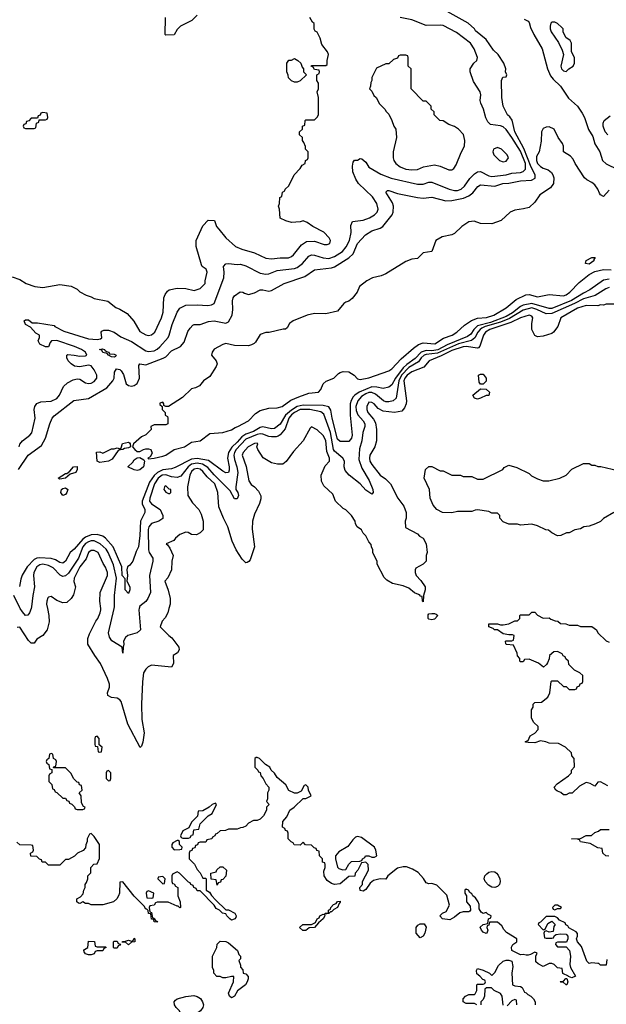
# Model space of a CAD drawing. Header units: inches. Extents: x 2348352 to 2479776, y 460422 to 613655.
# Tile 445 of 590: x 2422229 to 2426330, y 577233 to 584114. Entities that reach past the tile are written whole.
import ezdxf

# ---------------------------------------------------------------- set-up
doc = ezdxf.new("R2010")
doc.units = ezdxf.units.IN
doc.header["$MEASUREMENT"] = 0
doc.layers.add('C4527', color=7, linetype='Continuous')
doc.layers.add('C4528', color=7, linetype='Continuous')

msp = doc.modelspace()

# ---------------------------------------------------------------- linework, layer by layer
at = {"layer": 'C4527', "color": 4}
for points, elevation in [([(2422423.6, 580000), (2422434, 579950), (2422434.4, 579905.6), (2422421, 579850), (2422391.3, 579810), (2422350, 579784), (2422330, 579758), (2422310, 579758), (2422290, 579775.3), (2422230, 579868), (2422212.7, 579867.3)], 72), ([(2422309.4, 580000), (2422298.8, 579970), (2422286.8, 579953.2), (2422270, 579949.3), (2422250, 579975.1), (2422232.5, 580000)], 68), ([(2423272.8, 580000), (2423264.7, 579970), (2423245.4, 579934.6), (2423224.7, 579910), (2423212, 579870), (2423271.3, 579810), (2423293.4, 579793.4), (2423341, 579730), (2423344.7, 579710), (2423332, 579690), (2423302, 579670), (2423305.4, 579614.6), (2423290.9, 579589.1), (2423150, 579604), (2423127.5, 579592.5), (2423110, 579575.3), (2423096, 579550), (2423087.1, 579487.1), (2423081, 579330), (2423084.1, 579224.1), (2423099.3, 579130), (2423090, 579066), (2423082, 579038), (2423072, 579028), (2422986, 579190), (2422938.4, 579350), (2422930, 579360.9), (2422910, 579371.8), (2422870, 579378), (2422845.2, 579390), (2422843.7, 579410), (2422856, 579450), (2422856, 579470), (2422842.7, 579510), (2422794.8, 579614.8), (2422754, 579670), (2422705.2, 579750), (2422705.2, 579790), (2422717.5, 579822.5), (2422761.2, 579910), (2422776, 579930), (2422792.7, 579970), (2422797.2, 579990), (2422795.9, 580000)], 72), ([(2423065.2, 580000), (2423062, 579990), (2423074, 579850), (2423050.5, 579829.5), (2422984.7, 579810), (2422970, 579795.3), (2422956, 579770), (2422958, 579750), (2422952, 579730), (2422950, 579688), (2422946, 579730), (2422873.6, 579773.6), (2422858, 579798), (2422849.3, 579829.3), (2422889.6, 580000)], 68), ([(2426340.4, 578760.4), (2426290, 578788), (2426270, 578786), (2426250, 578758), (2426216.4, 578776.4), (2426190, 578782), (2426142, 578758), (2426091.6, 578708.4), (2426070, 578708), (2426050, 578698), (2426030, 578698), (2426013.6, 578713.6), (2425990, 578722), (2425978, 578730), (2425966, 578750), (2425986.3, 578773.7), (2426066, 578830), (2426086, 578850), (2426086, 578870), (2426107.3, 578892.7), (2426106, 578950), (2426088.4, 578968.4), (2426086, 578990), (2426046, 579030), (2425996.4, 579056.4), (2425930, 579058), (2425907.3, 579067.3), (2425870, 579074), (2425830, 579061.2), (2425783.1, 579063.1), (2425766, 579066), (2425766, 579070), (2425783.1, 579076.9), (2425799, 579110), (2425831.7, 579128.3), (2425853.6, 579153.6), (2425853.6, 579173.6), (2425823.1, 579203.1), (2425807.3, 579232.7), (2425808, 579290), (2425818, 579310), (2425818, 579330), (2425830, 579342), (2425876.4, 579343.6), (2425920.4, 579379.6), (2425935.3, 579410), (2425946, 579490), (2425950, 579494), (2425990, 579494), (2426030, 579454), (2426050, 579454), (2426070, 579434), (2426110, 579434), (2426122, 579438), (2426127.3, 579452.7), (2426142, 579458), (2426147.3, 579472.7), (2426162, 579478), (2426166, 579490), (2426166, 579530), (2426146, 579550), (2426107.3, 579567.3), (2426067.3, 579607.3), (2426066, 579630), (2426047.3, 579647.3), (2426042, 579662), (2426028, 579668), (2426022, 579682), (2425990, 579698), (2425963.6, 579696.4), (2425934, 579670), (2425931.6, 579648.4), (2425919.6, 579620.4), (2425912.7, 579607.3), (2425892, 579588), (2425856.4, 579616.4), (2425790, 579646), (2425758, 579642), (2425750, 579626), (2425730, 579626), (2425726, 579630), (2425726, 579650), (2425708.4, 579668.4), (2425707.3, 579687.3), (2425682, 579742), (2425632, 579748), (2425627.3, 579752.7), (2425626, 579770), (2425630, 579774), (2425670, 579774), (2425682, 579778), (2425686, 579810), (2425675.3, 579815.3), (2425650, 579814), (2425610, 579822), (2425568.9, 579848.9), (2425549.4, 579849.4), (2425539, 579859), (2425508, 579870), (2425510, 579890.8), (2425570.8, 579890.8), (2425590, 579884.7), (2425610, 579884.7), (2425650, 579892), (2425690, 579914), (2425710, 579914), (2425726, 579930), (2425726, 579950), (2425730, 579954), (2425790, 579954), (2425810, 579974), (2425830, 579974), (2425850, 579952), (2425890, 579932), (2425930, 579934), (2425943.6, 579923.6), (2425972.7, 579912.7), (2425991.6, 579911.6), (2426010, 579894), (2426047.3, 579892.7), (2426070, 579882), (2426130, 579882), (2426150, 579874), (2426230, 579874), (2426262, 579850), (2426272, 579830), (2426330, 579772), (2426350, 579764.7)], 72), ([(2426334, 577546), (2426330, 577506), (2426290, 577506), (2426278, 577518), (2426270, 577519), (2426230, 577522), (2426210, 577518), (2426194.6, 577534.6), (2426156.6, 577636.6), (2426128, 577670), (2426122, 577690), (2426128.7, 577710), (2426128.4, 577728.4), (2426120.4, 577740.4), (2426067.3, 577767.3), (2426062, 577782), (2426048, 577788), (2426042, 577802), (2426002, 577822), (2425990, 577838), (2425970, 577846), (2425910, 577846), (2425870, 577806), (2425858, 577802), (2425854, 577790), (2425890, 577754), (2425902, 577758), (2425922, 577798), (2425950, 577814), (2425972, 577790), (2425963.6, 577776.4), (2425958, 577742), (2425930, 577738), (2425910, 577746), (2425898, 577742), (2425894, 577730), (2425898, 577698), (2425910, 577694), (2425950, 577694), (2425962, 577698), (2425967.3, 577712.7), (2425980.4, 577719.6), (2426010, 577724.7), (2426050, 577722), (2426062, 577710), (2426062, 577690), (2426052.7, 577667.3), (2425990, 577666), (2425978, 577662), (2425974, 577650), (2425990, 577634), (2426050, 577634), (2426072, 577610), (2426081, 577570), (2426076, 577510), (2426081, 577490), (2426114, 577430), (2426090, 577418), (2426066, 577426), (2426066, 577430), (2426027.3, 577447.3), (2426022, 577482), (2425988.4, 577488.4), (2425966, 577510), (2425950, 577518), (2425930, 577518), (2425890, 577498), (2425854.6, 577514.6), (2425838, 577530), (2425838, 577570), (2425846, 577590), (2425830, 577598), (2425799.6, 577580.4), (2425783.6, 577576.4), (2425770, 577575.3), (2425750, 577582), (2425730, 577578), (2425668.9, 577608.9), (2425668.4, 577631.6), (2425678, 577650), (2425706, 577670), (2425706, 577690), (2425633.6, 577733.6), (2425614.6, 577754.6), (2425600.4, 577780.4), (2425570, 577808), (2425514, 577806), (2425510, 577786), (2425498, 577782), (2425494, 577770), (2425502, 577750), (2425494, 577730), (2425490, 577728), (2425470, 577738), (2425458, 577750), (2425448.4, 577771.6), (2425468.4, 577791.6), (2425502, 577798), (2425506, 577830), (2425522, 577838), (2425526, 577850), (2425502, 577862), (2425490, 577875.3), (2425470, 577868), (2425456.4, 577876.4), (2425440.4, 577900.4), (2425442, 577930), (2425435.3, 577950), (2425416.5, 577976.5), (2425398, 577990), (2425390, 578006), (2425375.3, 578015.3), (2425366, 578030), (2425350, 578038), (2425342, 578030), (2425342, 578010), (2425354, 577990), (2425354, 577950), (2425379.6, 577919.6), (2425382, 577890), (2425376.9, 577883.1), (2425370, 577878), (2425330, 577879), (2425307.1, 577872.9), (2425270, 577842), (2425236.9, 577823.1), (2425186, 577830), (2425166, 577850), (2425186, 577870), (2425210, 577882), (2425234.6, 577925.4), (2425215.5, 577995.5), (2425146.6, 578066.6), (2425110, 578077.2), (2425090, 578074), (2425070, 578082), (2425052.5, 578112.5), (2425014, 578154), (2424976.5, 578176.5), (2424933.6, 578193.6), (2424910, 578194), (2424870, 578185.2), (2424802, 578130), (2424790, 578108), (2424749.1, 578109.1), (2424703, 578097), (2424679.8, 578080.2), (2424650, 578035.3), (2424630, 578024), (2424608.7, 578028.7), (2424608, 578050), (2424626, 578070), (2424626, 578090), (2424668, 578170), (2424666, 578210), (2424650, 578226), (2424618, 578222), (2424594, 578170), (2424574, 578150), (2424572.7, 578127.3), (2424530, 578126), (2424470, 578074), (2424430, 578069.2), (2424410, 578077.2), (2424378.6, 578098.6), (2424359, 578130), (2424356.4, 578163.6), (2424366, 578190), (2424366, 578210), (2424362, 578222), (2424347.3, 578227.3), (2424346, 578250), (2424326, 578270), (2424322, 578302), (2424307.3, 578307.3), (2424302, 578322), (2424287.3, 578327.3), (2424270, 578346), (2424228.4, 578348.4), (2424210, 578366), (2424190, 578346), (2424147.3, 578347.3), (2424142, 578362), (2424127.3, 578367.3), (2424106, 578390), (2424106, 578430), (2424102, 578442), (2424087.3, 578447.3), (2424082, 578462), (2424066, 578470), (2424068, 578510), (2424096.4, 578543.6), (2424118, 578590), (2424148, 578610), (2424210, 578672), (2424230, 578672), (2424266, 578690), (2424248.4, 578728.4), (2424246, 578750), (2424230, 578766), (2424218, 578762), (2424196.9, 578723.1), (2424170, 578708), (2424150, 578708), (2424110, 578728), (2424090, 578766), (2424030, 578818), (2424010, 578848), (2423988, 578870), (2423978, 578890), (2423948.7, 578908.7), (2423906, 578950), (2423890, 578958), (2423882, 578958), (2423874, 578950), (2423874, 578890), (2423894, 578870), (2423898, 578858), (2423910, 578854), (2423914, 578830), (2423931.6, 578811.6), (2423950, 578774), (2423972, 578750), (2423972, 578730), (2423962, 578710), (2423962, 578670), (2423954, 578650), (2423974, 578630), (2423954, 578610), (2423954, 578590), (2423934, 578550), (2423910, 578526), (2423890, 578518), (2423863.6, 578516.4), (2423830, 578498), (2423810, 578478), (2423790, 578468), (2423772.7, 578467.3), (2423750, 578458), (2423690, 578458), (2423667.3, 578447.3), (2423630, 578446), (2423610, 578426), (2423598, 578422), (2423594, 578410), (2423578, 578402), (2423571.6, 578388.4), (2423538, 578382), (2423530, 578366), (2423490, 578366), (2423478, 578362), (2423472.7, 578347.3), (2423458, 578342), (2423452.7, 578327.3), (2423438, 578322), (2423432.7, 578307.3), (2423418, 578302), (2423414, 578290), (2423414, 578250), (2423451.3, 578211.3), (2423470, 578174), (2423491.6, 578151.6), (2423510, 578114), (2423530, 578114), (2423534, 578110), (2423534, 578030), (2423556.9, 578016.9), (2423570, 577994), (2423599.6, 577959.6), (2423670, 577894), (2423690, 577894), (2423734, 577870), (2423742, 577850), (2423739.6, 577840.4), (2423734, 577830), (2423716.9, 577823.1), (2423710, 577822), (2423698, 577830), (2423678, 577850), (2423670, 577866), (2423646, 577870), (2423626, 577890), (2423603.1, 577903.1), (2423590, 577926), (2423490, 578026), (2423470, 578026), (2423462, 578042), (2423446, 578050), (2423442, 578062), (2423426, 578070), (2423422, 578082), (2423410, 578086), (2423346, 578150), (2423330, 578158), (2423298, 578142), (2423294, 578130), (2423294, 578090), (2423298, 578078), (2423310, 578074), (2423318, 578058), (2423334, 578050), (2423334, 577990), (2423352, 577950), (2423354, 577910), (2423350, 577908), (2423338, 577918), (2423330, 577918), (2423267.3, 577947.3), (2423190, 577946), (2423178, 577942), (2423170, 577926), (2423138, 577922), (2423134, 577910), (2423138, 577878), (2423150, 577874), (2423158, 577838), (2423170, 577834), (2423178, 577818), (2423192, 577812), (2423190, 577806), (2423170, 577808.7), (2423166, 577826), (2423150, 577828), (2423146, 577866), (2423130, 577868), (2423128, 577888), (2423118, 577898), (2423110, 577898), (2423099, 577919), (2423030, 577988.7), (2422950, 578088), (2422930, 578086), (2422926.8, 578010), (2422920.7, 577990), (2422907.3, 577970), (2422884.7, 577950), (2422810, 577927), (2422729.1, 577929.1), (2422710, 577938), (2422690, 577938), (2422670, 577948), (2422650, 577938), (2422640.4, 577940.4), (2422628, 577948), (2422628, 577970), (2422655.3, 577984.7), (2422674, 578006), (2422678, 578030), (2422688, 578050), (2422686, 578070), (2422696.4, 578083.6), (2422706, 578110), (2422706, 578130), (2422727.3, 578152.7), (2422726, 578190), (2422747.3, 578212.7), (2422770, 578214), (2422787.3, 578252.7), (2422788, 578350), (2422750, 578406), (2422730, 578426), (2422718, 578422), (2422702, 578390), (2422702, 578370), (2422692.7, 578347.3), (2422690, 578326), (2422672.7, 578307.3), (2422634, 578290), (2422611.6, 578268.4), (2422570, 578246), (2422550, 578246), (2422510, 578206), (2422430, 578206), (2422410, 578226), (2422387.3, 578227.3), (2422382, 578242), (2422367.3, 578247.3), (2422350, 578266), (2422307.3, 578267.3), (2422306, 578290), (2422322, 578298), (2422326, 578310), (2422322, 578342), (2422310, 578346), (2422230, 578348), (2422210, 578366)], 76), ([(2426347.3, 578267.3), (2426326, 578270), (2426306, 578290), (2426302, 578322), (2426270, 578326), (2426216.4, 578356.4), (2426150, 578368), (2426142, 578382), (2426130, 578386), (2426088, 578390), (2426150, 578392), (2426190, 578412), (2426227.3, 578412.7), (2426250, 578434), (2426276.4, 578443.6), (2426290, 578454), (2426350, 578454)], 72), ([(2425426, 577230), (2425410, 577238), (2425350, 577238), (2425329, 577250), (2425328.7, 577270), (2425346, 577290), (2425370, 577302), (2425410, 577302), (2425414.6, 577305.4), (2425426, 577330), (2425426, 577370), (2425430, 577374), (2425470, 577374), (2425482, 577378), (2425486, 577390), (2425482, 577402), (2425467.3, 577407.3), (2425446, 577430), (2425424.7, 577444.7), (2425422, 577470), (2425430, 577482), (2425470, 577472), (2425514, 577450), (2425530, 577434), (2425550, 577454), (2425576.4, 577503.6), (2425610, 577534), (2425630, 577542), (2425650, 577542), (2425670, 577534), (2425676, 577496), (2425671, 577450), (2425674, 577370), (2425690, 577362), (2425730, 577358), (2425742, 577350), (2425758, 577318), (2425770, 577314), (2425781, 577301), (2425802, 577290), (2425822, 577270), (2425834, 577250), (2425834, 577230)], 76), ([(2425610, 577226), (2425602, 577290), (2425590, 577308), (2425546, 577330), (2425527.3, 577347.3), (2425492.7, 577347.3), (2425482, 577338), (2425478, 577290), (2425470, 577266), (2425454, 577250), (2425454, 577230)], 76), ([(2425706, 577230), (2425702, 577262), (2425690, 577266), (2425670, 577258), (2425636.9, 577223.1)], 76)]:
    msp.add_lwpolyline(points, dxfattribs=dict(at, elevation=elevation))
for points, elevation in [([(2425110, 579919), (2425090, 579924), (2425084, 579930), (2425084, 579956), (2425090, 579962), (2425110, 579964.7), (2425130, 579964.7), (2425139.8, 579959.8), (2425152, 579950), (2425130, 579924)], 72), ([(2422770, 579106), (2422758, 579102), (2422754, 579090), (2422754, 579050), (2422758, 579038), (2422774, 579034), (2422778, 578998), (2422790, 578994), (2422802, 578998), (2422806, 579030), (2422786, 579046), (2422786, 579090)], 76), ([(2422450, 578986), (2422438, 578982), (2422434, 578950), (2422418, 578942), (2422414, 578930), (2422418, 578918), (2422434, 578910), (2422438, 578878), (2422454, 578874), (2422454, 578850), (2422438, 578842), (2422434, 578830), (2422434, 578790), (2422454, 578770), (2422458, 578738), (2422470, 578734), (2422478, 578718), (2422490, 578714), (2422530, 578674), (2422550, 578674), (2422558, 578658), (2422572.7, 578652.7), (2422578, 578638), (2422592.7, 578632.7), (2422612.7, 578612.7), (2422618, 578598), (2422630, 578594), (2422670, 578594), (2422682, 578598), (2422686, 578610), (2422676.4, 578616.4), (2422660.4, 578640.4), (2422658, 578690), (2422646, 578710), (2422666, 578730), (2422662, 578762), (2422647.3, 578767.3), (2422642, 578782), (2422630, 578786), (2422606, 578810), (2422590, 578846), (2422550, 578886), (2422466, 578886), (2422467.3, 578892.7), (2422482, 578898), (2422486, 578930), (2422482, 578942), (2422466, 578950), (2422462, 578982)], 76), ([(2422850, 578866), (2422838, 578862), (2422834, 578850), (2422834, 578810), (2422850, 578794), (2422862, 578798), (2422866, 578810), (2422866, 578850)], 76), ([(2423598, 578638), (2423574, 578630), (2423554, 578610), (2423510, 578586), (2423478, 578582), (2423472.7, 578547.3), (2423430, 578506), (2423412.7, 578467.3), (2423370, 578446), (2423354, 578410), (2423358, 578398), (2423370, 578394), (2423410, 578394), (2423422, 578398), (2423430, 578414), (2423442, 578418), (2423447.3, 578452.7), (2423482, 578458), (2423490, 578494), (2423546, 578550), (2423574.6, 578565.4), (2423606, 578630)], 76), ([(2424590, 578406), (2424578, 578402), (2424557.3, 578382.7), (2424523.6, 578336.4), (2424460.7, 578299.3), (2424438, 578270), (2424436, 578250), (2424451, 578191), (2424461, 578181), (2424487.3, 578172.7), (2424510, 578174), (2424530, 578212), (2424550, 578232), (2424607.3, 578232.7), (2424622, 578238), (2424626, 578250), (2424642, 578258), (2424646, 578270), (2424649.1, 578270.9), (2424670.9, 578270.9), (2424690, 578262), (2424710, 578262), (2424726, 578270), (2424719.3, 578310), (2424709.2, 578330), (2424619.1, 578399.1)], 76), ([(2423338, 578378), (2423330, 578378), (2423299.6, 578360.4), (2423292, 578350), (2423292, 578330), (2423310, 578312), (2423350, 578314), (2423362, 578318), (2423366, 578330), (2423346, 578350), (2423346, 578370)], 76), ([(2423610, 578066), (2423602, 578102), (2423567.3, 578107.3), (2423566, 578150), (2423602, 578158), (2423607.3, 578172.7), (2423630, 578194), (2423650, 578194), (2423674, 578170), (2423671.6, 578128.4), (2423650, 578106), (2423638, 578102), (2423632.7, 578087.3), (2423618, 578082)], 76), ([(2423230, 578126), (2423198, 578122), (2423194, 578110), (2423230, 578074), (2423242, 578078), (2423246, 578110)], 76), ([(2425550, 578049.7), (2425530, 578052.6), (2425505.8, 578065.8), (2425484.2, 578090), (2425476.9, 578110), (2425481.6, 578130), (2425494.5, 578145.5), (2425510, 578156), (2425530, 578161.7), (2425550, 578159.5), (2425562.4, 578150), (2425575.2, 578135.2), (2425586.5, 578110), (2425588.9, 578090), (2425583.1, 578070), (2425570, 578056.9)], 72), ([(2423130, 578026), (2423118, 578022), (2423114, 578010), (2423118, 577978), (2423150, 577974), (2423162, 577978), (2423166, 578010)], 76), ([(2424362, 577862), (2424366, 577870), (2424387.3, 577872.7), (2424388.7, 577890), (2424402, 577898), (2424405.2, 577910), (2424424, 577930), (2424442, 577938), (2424450, 577951.3), (2424470, 577954), (2424470, 577946), (2424462, 577938), (2424451.3, 577910), (2424425.4, 577894.6), (2424410, 577878), (2424402, 577878), (2424390, 577868)], 76), ([(2425990, 577926), (2425970, 577926), (2425954, 577910), (2425958, 577898), (2425970, 577894), (2425990, 577902), (2426010, 577902), (2426018, 577910)], 76), ([(2424208.4, 577748.4), (2424186, 577770), (2424208.4, 577791.6), (2424270, 577791.3), (2424296.4, 577803.6), (2424308.7, 577830), (2424322, 577838), (2424328.7, 577850), (2424350, 577862), (2424359.6, 577859.6), (2424362, 577850), (2424351.3, 577830), (2424318, 577802), (2424291.3, 577770), (2424252.7, 577767.3), (2424230, 577748.7)], 76), ([(2425030, 577698), (2425002, 577730), (2425002, 577770), (2425013.6, 577786.4), (2425030, 577796), (2425056, 577796), (2425070.9, 577770.9), (2425062.8, 577730), (2425050, 577708)], 76), ([(2422770, 577634), (2422830, 577634), (2422834, 577630), (2422818, 577622), (2422810, 577606), (2422770, 577606), (2422758, 577602), (2422750, 577586), (2422730, 577578), (2422710, 577578), (2422690, 577586), (2422680.4, 577600.4), (2422678, 577610), (2422683.1, 577616.9), (2422706, 577630), (2422710, 577674), (2422752.7, 577672.7), (2422758, 577638)], 76), ([(2422890, 577626), (2422886, 577630), (2422886, 577670), (2422890, 577674), (2422910, 577674), (2422918, 577658), (2422934, 577654), (2422930, 577646), (2422918, 577642), (2422910, 577626)], 76), ([(2422990, 577648), (2422970, 577666), (2422946, 577666), (2422947.3, 577672.7), (2422970, 577674), (2422990, 577682), (2423010, 577674), (2423022, 577678), (2423030, 577694), (2423034, 577690), (2423034, 577670), (2423010, 577666)], 76), ([(2423710, 577279), (2423695.3, 577290), (2423689, 577310), (2423725.2, 577390), (2423726, 577426), (2423710, 577428), (2423670, 577418), (2423650, 577418), (2423630, 577426), (2423607.3, 577427.3), (2423586, 577450), (2423586, 577470), (2423578, 577490), (2423578, 577570), (2423608, 577630), (2423610, 577654), (2423630, 577674), (2423670, 577672), (2423690, 577662), (2423752, 577610), (2423762, 577582), (2423774, 577570), (2423774, 577550), (2423762, 577538), (2423772.7, 577507.3), (2423772.7, 577492.7), (2423790, 577474), (2423791.6, 577451.6), (2423810, 577444.7), (2423826, 577426), (2423826.8, 577410), (2423820.7, 577390), (2423807.3, 577370), (2423752.8, 577327.2), (2423730, 577289)], 76), ([(2426050, 577369.3), (2426028.4, 577388.4), (2426011.6, 577388.4), (2426007.3, 577392.7), (2426030, 577394), (2426047.3, 577412.7), (2426054, 577414), (2426062, 577390), (2426054, 577370)], 76), ([(2423410, 577135.1), (2423390, 577136), (2423366.6, 577146.6), (2423343.7, 577190), (2423322.7, 577210), (2423312.3, 577230), (2423309.3, 577250), (2423318, 577262), (2423330, 577270.8), (2423390, 577288), (2423445.8, 577294.2), (2423470, 577288.2), (2423492.9, 577272.9), (2423508, 577250), (2423514.8, 577230), (2423510.8, 577210), (2423493.8, 577186.2), (2423430, 577141.2)], 76)]:
    msp.add_lwpolyline(points, close=True, dxfattribs=dict(at, elevation=elevation))
at = {"layer": 'C4528', "color": 4}
for points, elevation in [([(2422221.6, 580970), (2422289.7, 581070.3), (2422381.6, 581138.4), (2422409.4, 581190), (2422439, 581290), (2422457.2, 581330), (2422470, 581346), (2422607.2, 581452.8), (2422710, 581466), (2422837.7, 581542.3), (2422880.9, 581590), (2422889.5, 581610), (2422892, 581650), (2422906, 581674), (2422930, 581670.6), (2422939.3, 581659.3), (2422953.9, 581633.9), (2422973.4, 581570), (2422990, 581558), (2423010, 581552.6), (2423030, 581556.9), (2423050, 581570.6), (2423066.9, 581610), (2423062.9, 581697.1), (2423068.7, 581710), (2423110, 581702), (2423231.3, 581748.7), (2423250, 581759.1), (2423290, 581799.1), (2423354, 581830), (2423378.9, 581861.1), (2423405.8, 581934.2), (2423420.5, 581959.5), (2423440.7, 581979.3), (2423450, 581984), (2423490, 581984.9), (2423550, 582004.9), (2423589.5, 582010.5), (2423670, 581993.4), (2423690, 582002.8), (2423714, 582050), (2423719.5, 582090), (2423717.2, 582150), (2423721.2, 582170), (2423730, 582184.7), (2423770, 582211.3), (2423790, 582211), (2423802, 582202), (2423830, 582193.4), (2423870, 582204.4), (2423910, 582226.8), (2423930, 582227.3), (2423970, 582218), (2423990, 582222), (2424078, 582270), (2424221.6, 582318.4), (2424290, 582366.8), (2424410, 582380.4), (2424430, 582388.2), (2424531.1, 582448.9), (2424561.1, 582478.9), (2424592, 582550), (2424646.6, 582610), (2424690, 582639.3), (2424750, 582658), (2424769.2, 582670), (2424832.7, 582750), (2424840.9, 582770), (2424842.9, 582810), (2424835.4, 582835.4), (2424789.4, 582910), (2424800.2, 582919.8), (2424810, 582920.7), (2424870, 582900.7), (2425010, 582870.5), (2425050, 582868), (2425110, 582873), (2425208.6, 582848.6), (2425250, 582850.4), (2425332.2, 582867.8), (2425370, 582883.1), (2425396.6, 582903.4), (2425432.5, 582947.5), (2425450, 582960.4), (2425550, 582952), (2425608, 582970), (2425650, 582971.8), (2425730, 582987.6), (2425806.3, 582993.7), (2425833, 583007), (2425834, 583030), (2425804.5, 583084.5), (2425754.2, 583214.2), (2425689.8, 583330), (2425671.9, 583411.9), (2425656.2, 583436.2), (2425639, 583450), (2425609, 583510), (2425599, 583570), (2425598, 583690), (2425607.3, 583712.7), (2425630, 583714), (2425634, 583730), (2425626, 583750), (2425628, 583770), (2425613.3, 583810), (2425574, 583870), (2425542, 583902), (2425490, 583975.1), (2425416.6, 584036.6), (2425409, 584050), (2425365.2, 584090), (2425175.7, 584195.7)], 64), ([(2422176.9, 582316.9), (2422230, 582298), (2422274, 582270), (2422334, 582250), (2422390, 582242.8), (2422510, 582264.7), (2422590, 582251.3), (2422630.9, 582230.9), (2422650, 582212), (2422694, 582190), (2422730, 582178), (2422750, 582164.7), (2422846.4, 582146.4), (2422902, 582102), (2422930.5, 582090.5), (2422979.9, 582059.9), (2423027.9, 582007.9), (2423070, 581936), (2423110, 581910.8), (2423130, 581907.3), (2423150, 581911), (2423173.2, 581930), (2423220.9, 582030), (2423232.7, 582070), (2423237.2, 582170), (2423245.6, 582194.4), (2423262, 582218), (2423273.6, 582226.4), (2423330, 582238.8), (2423390, 582234.8), (2423450, 582222.8), (2423490, 582236), (2423525.2, 582270), (2423525.2, 582290), (2423540.7, 582350), (2423533.2, 582370), (2423504, 582390), (2423500.2, 582400.2), (2423464, 582530), (2423462, 582570), (2423510, 582674), (2423546, 582714), (2423590.5, 582710.5), (2423606, 582670), (2423621, 582650), (2423671, 582590), (2423738, 582530), (2423782, 582510), (2423870, 582484), (2423950, 582447.3), (2423990, 582444), (2424050, 582450.7), (2424109.3, 582450.7), (2424130, 582458.8), (2424144, 582470), (2424198.9, 582541.1), (2424235.5, 582564.5), (2424290, 582566), (2424358, 582542), (2424378, 582542), (2424398, 582550), (2424402, 582570), (2424394, 582590), (2424355.3, 582630), (2424278, 582670), (2424238, 582698), (2424210, 582708), (2424190, 582702), (2424130, 582698), (2424090, 582708), (2424050, 582728), (2424046, 582790), (2424038, 582810), (2424046, 582830), (2424048.4, 582871.6), (2424062, 582878), (2424066, 582910), (2424082, 582918), (2424086, 582930), (2424110, 582954), (2424148, 583030), (2424190, 583074), (2424203.1, 583096.9), (2424226, 583110), (2424228, 583130), (2424242, 583138), (2424246, 583150), (2424246, 583190), (2424228.4, 583208.4), (2424227.3, 583227.3), (2424216.4, 583256.4), (2424206, 583270), (2424206, 583290), (2424186, 583310), (2424186, 583330), (2424206, 583350), (2424206, 583370), (2424222, 583378), (2424226, 583410), (2424230, 583414), (2424290, 583414), (2424310, 583434), (2424318, 583450), (2424318, 583570), (2424308.7, 583610), (2424318, 583630), (2424318, 583670), (2424306, 583690), (2424306, 583730), (2424322, 583738), (2424326, 583750), (2424322, 583762), (2424290, 583766), (2424282, 583782), (2424266, 583790), (2424270, 583794), (2424370, 583794), (2424378, 583802), (2424378, 583830), (2424388.7, 583870), (2424382, 583890), (2424340.9, 583940.9), (2424330, 583986), (2424310, 584026), (2424295.3, 584035.3), (2424288.4, 584048.4), (2424287.3, 584087.3), (2424276.4, 584096.4), (2424258, 584130)], 72), ([(2422224.7, 581130), (2422231.3, 581148.7), (2422247.9, 581172.1), (2422301.2, 581210), (2422313.3, 581226.7), (2422338, 581330), (2422329.4, 581390), (2422334.5, 581410), (2422348.4, 581431.6), (2422377.2, 581442.8), (2422450, 581448.2), (2422490, 581467.7), (2422506.6, 581490), (2422536, 581550), (2422564.2, 581575.8), (2422602.5, 581597.5), (2422630, 581604), (2422650, 581602.8), (2422690, 581576), (2422710, 581571), (2422730, 581574.8), (2422750, 581586.8), (2422769, 581610), (2422768.7, 581630), (2422750, 581668), (2422730, 581694), (2422710, 581699.3), (2422649.1, 581689.1), (2422613.6, 581693.6), (2422588.7, 581708.7), (2422568, 581730), (2422558, 581750), (2422558, 581770), (2422566.6, 581773.4), (2422609.5, 581770.5), (2422650, 581761.6), (2422690, 581764), (2422699, 581770), (2422689.3, 581790), (2422660.9, 581810), (2422612.7, 581830), (2422490, 581871.1), (2422452, 581870), (2422442, 581858), (2422430, 581828), (2422410, 581828), (2422370, 581846), (2422358, 581870), (2422367.3, 581892.7), (2422368, 581910), (2422343.2, 581923.2), (2422306, 581966), (2422270, 581984), (2422261.2, 582010), (2422270, 582017.3), (2422290, 582017.3), (2422316, 581996), (2422354.8, 581994.8), (2422470, 581978), (2422476, 581970), (2422538, 581938), (2422710, 581883.5), (2422770, 581880.3), (2422795.1, 581884.9), (2422804, 581890), (2422798, 581930), (2422803.1, 581936.9), (2422816.4, 581943.6), (2422850, 581944.7), (2422890, 581931), (2422936.8, 581896.8), (2423010, 581865.5), (2423110, 581800.5), (2423130, 581794.9), (2423170, 581800.4), (2423190, 581810.5), (2423210, 581828), (2423266.2, 581893.8), (2423274.5, 581910), (2423294.9, 581985.1), (2423329.5, 582070), (2423350, 582097.3), (2423390, 582118), (2423470, 582120.5), (2423543.7, 582116.3), (2423570, 582120.7), (2423590, 582131.3), (2423657.2, 582310), (2423659.5, 582350), (2423655.1, 582390), (2423670, 582407.3), (2423690, 582410.5), (2423750, 582402.8), (2423774, 582406), (2423810, 582393), (2423910, 582343.8), (2423950, 582336.4), (2423970, 582338.4), (2424030, 582361.3), (2424150, 582375.3), (2424170, 582381.3), (2424207.3, 582410), (2424250, 582462), (2424269.7, 582470.3), (2424290, 582468.4), (2424350.3, 582450.3), (2424390, 582445.3), (2424430, 582458.7), (2424486.1, 582493.9), (2424512.1, 582527.9), (2424534.7, 582570), (2424546.8, 582626.8), (2424545.2, 582674.8), (2424556.4, 582703.6), (2424630, 582713.4), (2424675.3, 582730), (2424709, 582750), (2424729, 582770), (2424736, 582790), (2424726, 582830), (2424695.3, 582875.3), (2424599, 582970), (2424578.6, 582998.6), (2424559, 583050), (2424555.3, 583090), (2424560.4, 583119.6), (2424570, 583132), (2424590, 583132), (2424610, 583144.7), (2424622, 583142), (2424650, 583118), (2424670, 583082.8), (2424754.6, 583034.6), (2424827.1, 583007.1), (2425010, 582963.8), (2425050, 582965.5), (2425090, 582978), (2425110, 582978), (2425231.3, 582930), (2425270, 582920.4), (2425290, 582921.3), (2425316, 582930), (2425338, 582950), (2425376.3, 583003.7), (2425410, 583037.3), (2425430, 583050.7), (2425450, 583054), (2425510, 583023), (2425530, 583019.3), (2425630, 583028.9), (2425670, 583041.3), (2425730, 583047), (2425750, 583053), (2425765.1, 583070), (2425766.2, 583110), (2425730, 583196.3), (2425669.7, 583290), (2425630, 583346.6), (2425610, 583365.1), (2425590, 583372), (2425521.6, 583381.6), (2425501, 583401), (2425487.5, 583427.5), (2425472.7, 583490), (2425452.3, 583530), (2425449.4, 583550), (2425453.2, 583590), (2425449.2, 583610), (2425402.9, 583682.9), (2425379, 583750), (2425379, 583770), (2425405.2, 583810), (2425425.2, 583830), (2425429.3, 583850), (2425407.6, 583910), (2425380.9, 583950), (2425283.8, 584023.8), (2425190, 584072.7), (2425170, 584077.2), (2425070, 584074), (2424970, 584113.2), (2424890, 584129.3)], 68), ([(2423470, 584146), (2423431.6, 584108.4), (2423354, 584070), (2423330, 584046), (2423310, 584008), (2423250, 584006), (2423246, 584010), (2423248, 584130)], 72), ([(2425756.9, 584116.9), (2425783.6, 584103.6), (2425790, 584094), (2425799.8, 584059.8), (2425822.8, 584010), (2425881, 583910), (2425919.1, 583770), (2425941.3, 583721.3), (2425958.4, 583698.4), (2426010, 583650.6), (2426066.5, 583566.5), (2426128, 583510), (2426161.7, 583461.7), (2426178, 583430), (2426206, 583346), (2426237.3, 583297.3), (2426250, 583246), (2426285.5, 583190), (2426303, 583130), (2426330, 583108), (2426410, 583068.4)], 64), ([(2426342, 583310), (2426322, 583330), (2426309, 583370), (2426309, 583390), (2426315.3, 583410), (2426357.5, 583442.5)], 64), ([(2426350, 582922.8), (2426310, 582878), (2426290, 582891), (2426282, 582902), (2426270.6, 582930), (2426250, 582960.7), (2426230, 582976.3), (2426194.2, 582994.2), (2426177.3, 583010), (2426113.4, 583110), (2426099.5, 583139.5), (2426081.1, 583161.1), (2426032, 583190), (2426030.8, 583230), (2426024, 583250), (2425994.8, 583290), (2425966, 583350), (2425930, 583364.9), (2425910, 583363.7), (2425890, 583354.3), (2425877.6, 583330), (2425875.3, 583264.7), (2425861.2, 583190), (2425842.3, 583157.7), (2425841.5, 583130), (2425850, 583109.7), (2425870, 583088.4), (2425890, 583075.6), (2425924.6, 583064.6), (2425946.1, 583046.1), (2425957, 583030), (2425963, 583010), (2425961.6, 582970), (2425939.8, 582940.2), (2425865.6, 582890), (2425830, 582838.8), (2425790, 582802.8), (2425751.6, 582791.6), (2425690, 582782.8), (2425658, 582770), (2425595.3, 582710), (2425530, 582688), (2425450, 582690.6), (2425406, 582706), (2425370, 582702.4), (2425321.2, 582670), (2425270, 582621), (2425250, 582611), (2425183.2, 582596.8), (2425138, 582570), (2425110, 582494), (2425050, 582486), (2425010, 582446), (2424970, 582441), (2424930, 582424), (2424790, 582337.3), (2424756.2, 582323.8), (2424695.3, 582310), (2424657.2, 582290), (2424604, 582250), (2424588.7, 582210), (2424554.8, 582165.2), (2424530, 582146), (2424510, 582141), (2424495.3, 582130), (2424450, 582078), (2424370, 582058.8), (2424290, 582060.7), (2424238, 582050), (2424142, 582010), (2424115.3, 581990), (2424099, 581961), (2424088.7, 581951.3), (2424071.3, 581951.3), (2423972.3, 581927.7), (2423950, 581927.3), (2423910, 581913.4), (2423878.6, 581861.4), (2423869.3, 581850.7), (2423850, 581841), (2423830, 581836), (2423730, 581837.3), (2423670, 581850.4), (2423650, 581844), (2423590, 581810.6), (2423574, 581790), (2423569.2, 581770), (2423602, 581730), (2423608.7, 581710), (2423602, 581690), (2423558.6, 581621.4), (2423515.3, 581590), (2423485.6, 581554.4), (2423459.3, 581540.7), (2423430, 581534.8), (2423367.3, 581472.7), (2423270, 581411), (2423251.3, 581411.3), (2423238, 581418), (2423238, 581430), (2423230, 581442), (2423210, 581434), (2423210, 581426), (2423226, 581410), (2423226, 581390), (2423246, 581370), (2423246, 581350), (2423262, 581342), (2423266, 581330), (2423266, 581290), (2423250, 581282), (2423170, 581282), (2423150, 581274), (2423146, 581270), (2423148, 581250), (2423130, 581232), (2423110, 581212), (2423081.2, 581198.8), (2423026, 581150), (2423018, 581130), (2423035.3, 581110), (2423050, 581095.3), (2423070, 581095.3), (2423094, 581110), (2423110, 581114), (2423130, 581115.3), (2423146, 581110), (2423154.6, 581085.4), (2423142, 581058), (2423126, 581050), (2423130, 581046), (2423170, 581048.7), (2423230, 581062.7), (2423251.3, 581070), (2423310, 581109.4), (2423382, 581130), (2423430, 581161.2), (2423491.3, 581170), (2423558, 581222), (2423650, 581229.2), (2423710, 581247), (2423735.8, 581264.2), (2423754.8, 581270), (2423830, 581309.6), (2423878, 581362), (2423910, 581382.4), (2423970, 581398.4), (2424030, 581402.4), (2424064.7, 581410), (2424125.4, 581454.6), (2424181.1, 581478.9), (2424250, 581504.5), (2424318, 581510), (2424334.8, 581530), (2424351, 581570), (2424372.8, 581587.2), (2424426, 581610), (2424457.3, 581642.7), (2424470, 581649.2), (2424490, 581655.3), (2424530, 581654), (2424568.7, 581630), (2424590, 581604), (2424610, 581599.3), (2424670, 581611.6), (2424810, 581661.1), (2424830, 581673.3), (2424895.8, 581744.2), (2424981.3, 581818.7), (2425016.9, 581843.1), (2425050, 581856.4), (2425130.5, 581850), (2425191.4, 581888.6), (2425252.4, 581910), (2425284.4, 581930), (2425339.7, 581980.3), (2425387.5, 582012.5), (2425430, 582028.4), (2425493.7, 582033.7), (2425543.7, 582050), (2425630, 582100.3), (2425700.1, 582159.9), (2425767.6, 582192.4), (2425790, 582192.9), (2425850, 582178), (2425930, 582193.7), (2426030, 582185.3), (2426050, 582191.1), (2426074.9, 582210), (2426141.4, 582278.6), (2426210, 582332.4), (2426250, 582354.5), (2426311.6, 582368.4), (2426365.1, 582365.1)], 56), ([(2426350, 582300.4), (2426310, 582293.5), (2426214.7, 582225.3), (2426170, 582204.1), (2426087.3, 582152.7), (2425950, 582096.8), (2425930, 582096), (2425810, 582129.9), (2425750, 582118.6), (2425730, 582109.8), (2425674.9, 582065.1), (2425630, 582039), (2425520.9, 581999.1), (2425430, 581974.1), (2425404.5, 581950), (2425382.8, 581917.2), (2425360.3, 581899.7), (2425217.9, 581842.1), (2425152.8, 581807.2), (2425110, 581799.9), (2425070, 581802), (2425036.1, 581790), (2424994.3, 581745.7), (2424935.1, 581704.9), (2424910, 581680.3), (2424856.8, 581610), (2424830, 581562), (2424810, 581546.6), (2424770, 581537), (2424726.5, 581546.5), (2424690, 581548.9), (2424602.6, 581510), (2424571.8, 581490), (2424561.7, 581478.3), (2424546.7, 581453.3), (2424540.2, 581430), (2424540.3, 581350), (2424554, 581210), (2424550, 581189), (2424530, 581166), (2424470, 581166), (2424450, 581183.7), (2424413.3, 581330), (2424405.3, 581385.3), (2424390, 581409.6), (2424350, 581418), (2424210, 581421.2), (2424170, 581411.2), (2424130, 581386.1), (2424087.2, 581350), (2424050, 581288), (2424010, 581258.3), (2423990, 581255.4), (2423928, 581268), (2423910, 581263.1), (2423863.2, 581236.8), (2423810, 581217.8), (2423781.3, 581198.7), (2423750, 581161.4), (2423712.6, 581127.4), (2423688.1, 581090), (2423681.5, 581050), (2423694.6, 580990), (2423694.9, 580965.1), (2423690, 580949.2), (2423670, 580946.6), (2423650, 580958.4), (2423550, 581032.4), (2423470, 581047.2), (2423430, 581043.7), (2423316.5, 580983.5), (2423290, 580975.1), (2423230, 580968.2), (2423191.7, 580950), (2423170, 580929.7), (2423137.7, 580882.3), (2423084.9, 580750), (2423084.6, 580730), (2423103.7, 580690), (2423104.9, 580670), (2423073.7, 580610), (2423070.3, 580509.7), (2423060.5, 580430), (2423043.1, 580396.9), (2423021.1, 580330), (2422998.7, 580301.3), (2422984, 580290), (2422977.3, 580270), (2422984, 580230), (2422978, 580190), (2422999.1, 580150), (2422999.1, 580130), (2422990, 580104), (2422967.8, 580130), (2422965.6, 580205.6), (2422946.6, 580230), (2422942.9, 580290), (2422883.5, 580430), (2422830, 580489.6), (2422810, 580504.2), (2422770, 580515.8), (2422730, 580513.3), (2422690, 580498.4), (2422670, 580483.9), (2422610, 580413.3), (2422582.8, 580390), (2422550.6, 580330), (2422530, 580316), (2422510, 580319.5), (2422480.1, 580340.1), (2422449.7, 580349.7), (2422367.3, 580352.7), (2422350, 580350.9), (2422330, 580340.5), (2422282, 580290), (2422247.6, 580232.4), (2422236.7, 580203.3), (2422227.7, 580152.3)], 64), ([(2426350, 582243.5), (2426325.9, 582234.1), (2426252.9, 582187.1), (2426170, 582163.9), (2426109, 582131), (2425950, 582060.3), (2425910, 582057.8), (2425845.6, 582090), (2425810, 582099.4), (2425750, 582085), (2425654.7, 582025.3), (2425590, 582000.8), (2425484.4, 581970), (2425461.2, 581958.8), (2425447.9, 581950), (2425432.6, 581930), (2425410.1, 581889.9), (2425388, 581872), (2425297.6, 581850), (2425150, 581784.7), (2425070, 581775), (2425057.6, 581770), (2425036.5, 581750), (2425017.3, 581722.7), (2424950, 581684.6), (2424899.4, 581630), (2424879.4, 581590), (2424862.4, 581470), (2424841, 581450), (2424810, 581443), (2424790, 581443.5), (2424773.2, 581450), (2424716.5, 581496.5), (2424690, 581509.8), (2424670, 581507.7), (2424650, 581499.3), (2424620, 581480), (2424593.1, 581450), (2424578.6, 581410), (2424582, 581382), (2424592.1, 581352.1), (2424630.4, 581310), (2424642.4, 581290), (2424642.4, 581270), (2424628.2, 581230), (2424621.6, 581170), (2424605.5, 581114.5), (2424601.1, 581041.1), (2424620.6, 580980.6), (2424672.7, 580892.7), (2424698, 580830), (2424701, 580810), (2424690, 580799), (2424650, 580826.6), (2424609.3, 580870), (2424531.9, 580931.9), (2424504.1, 580964.1), (2424497.2, 580990), (2424499, 581030), (2424489, 581050), (2424430, 581098.4), (2424423.1, 581110), (2424402.5, 581230), (2424356.3, 581356.3), (2424333.9, 581373.9), (2424258, 581390), (2424190, 581388.8), (2424150.3, 581370), (2424130, 581353.5), (2424110.2, 581330), (2424084.7, 581255.3), (2424050, 581212), (2424037, 581203), (2424022, 581198), (2423990, 581198), (2423970, 581200.5), (2423930, 581216.9), (2423910, 581219.2), (2423890, 581215.3), (2423810, 581182.4), (2423743.2, 581110), (2423730.2, 581090), (2423726.7, 581070), (2423730, 581041), (2423747.6, 580990), (2423754.6, 580950), (2423740.4, 580850), (2423740.7, 580830), (2423753.4, 580810), (2423759.1, 580790), (2423750, 580765.2), (2423730, 580766), (2423701.2, 580821.2), (2423590, 580932.8), (2423545, 580985), (2423507.1, 581007.1), (2423470, 581014.5), (2423430, 581007.8), (2423406.5, 580990), (2423355.5, 580924.5), (2423330, 580914.3), (2423290, 580918.3), (2423250, 580932.9), (2423226, 580930), (2423198.3, 580910), (2423172.4, 580870), (2423138.9, 580770), (2423137.6, 580750), (2423150, 580730.6), (2423210.8, 580690), (2423231, 580650), (2423230, 580628.7), (2423202, 580610), (2423150, 580593.2), (2423133, 580570), (2423127.7, 580552.3), (2423128.8, 580410), (2423134.9, 580390), (2423159.1, 580350), (2423159.1, 580330), (2423135.8, 580230), (2423144, 580110), (2423126, 580070), (2423110, 580048), (2423070, 580015.3), (2423065.2, 580000)], 68), ([(2426390, 582126), (2426330, 582126), (2426310, 582118), (2426290, 582122), (2426270, 582114), (2426190, 582116.9), (2426130, 582097.4), (2426011.3, 582030), (2425991, 581970), (2425962, 581930), (2425950, 581922), (2425890, 581902), (2425850, 581898), (2425830, 581906), (2425809, 581950), (2425809, 581990), (2425817.2, 582030), (2425810, 582042), (2425790, 582049.2), (2425731.6, 582031.6), (2425662, 581998), (2425516.3, 581950), (2425485.3, 581930), (2425472.4, 581910), (2425446.8, 581833.2), (2425438, 581822), (2425430, 581818), (2425350, 581829.7), (2425330, 581828.5), (2425250, 581801.6), (2425176, 581764), (2425090.8, 581730), (2425054.2, 581685.8), (2424970, 581654.3), (2424937.6, 581630), (2424922.7, 581610), (2424914.9, 581590), (2424932.7, 581450), (2424930.5, 581429.5), (2424919.1, 581400.9), (2424901, 581379), (2424850, 581369), (2424770, 581378), (2424736.2, 581396.2), (2424708, 581430), (2424690, 581439), (2424670, 581442), (2424656, 581410), (2424656, 581390), (2424664, 581370), (2424702, 581322), (2424716.1, 581296.1), (2424724, 581250), (2424722.8, 581170), (2424711, 581130), (2424677.3, 581070), (2424674, 581050), (2424677.3, 581030), (2424690, 581006), (2424750, 580931.3), (2424786.4, 580906.4), (2424822, 580870), (2424872, 580770), (2424915.3, 580715.3), (2424932, 580670), (2424932, 580630), (2424924.7, 580610), (2424926.4, 580566.4), (2425010, 580522), (2425025.4, 580505.4), (2425051.1, 580491.1), (2425071.6, 580451.6), (2425078, 580390), (2425071.6, 580368.4), (2425071.3, 580330), (2425050, 580308), (2424998, 580282), (2424994, 580270), (2424994, 580250), (2425002, 580230), (2425034.8, 580194.8), (2425064.7, 580150), (2425064.7, 580130), (2425052, 580090), (2425050, 580046), (2425046, 580050), (2425042, 580082), (2425030, 580086), (2425029, 580089), (2425018, 580098), (2424989.4, 580109.4), (2424950, 580142), (2424910, 580158), (2424834.6, 580174.6), (2424796.4, 580196.4), (2424776.4, 580216.4), (2424728, 580310), (2424727.3, 580327.3), (2424698, 580390), (2424698, 580410), (2424688, 580430), (2424687.3, 580447.3), (2424670, 580466), (2424650, 580506), (2424630, 580526), (2424618, 580550), (2424588, 580570), (2424578, 580590), (2424575.3, 580610), (2424550, 580648), (2424510, 580688), (2424490, 580698), (2424438, 580750), (2424418, 580798), (2424356.5, 580856.5), (2424339, 580890), (2424337.2, 580930), (2424363.9, 580996.1), (2424395.1, 581030), (2424394.5, 581050), (2424376, 581096), (2424370, 581174), (2424350, 581208.7), (2424310, 581248), (2424270, 581268), (2424259.6, 581260.4), (2424211.3, 581170), (2424143.4, 581096.6), (2424093.2, 581026.8), (2424070, 581009), (2424031.1, 581008.9), (2423990, 581017.2), (2423932.1, 581052.1), (2423894, 581110), (2423888, 581130), (2423894, 581150), (2423890, 581154), (2423870, 581152.7), (2423826.8, 581130), (2423790.8, 581090), (2423783.8, 581070), (2423812, 580992), (2423830.3, 580890.3), (2423846.7, 580866.7), (2423870.8, 580850), (2423899.9, 580819.9), (2423914.4, 580785.6), (2423914.4, 580765.6), (2423906.4, 580733.6), (2423870, 580658), (2423857.3, 580610), (2423854.4, 580554.4), (2423871, 580430), (2423839.6, 580340.4), (2423832, 580328), (2423819.6, 580320.4), (2423810, 580318), (2423784.7, 580344.7), (2423742, 580410), (2423714, 580470), (2423684, 580570), (2423653.2, 580630), (2423621.2, 580710), (2423614, 580810), (2423592.6, 580870), (2423539.6, 580919.6), (2423510, 580957), (2423490, 580972.3), (2423470, 580977.3), (2423450, 580973.5), (2423430, 580955.6), (2423418.7, 580930), (2423402.8, 580850), (2423404.7, 580790), (2423438, 580738), (2423481, 580690), (2423498, 580658), (2423511.1, 580608.9), (2423511.3, 580550), (2423491.1, 580528.9), (2423465.4, 580514.6), (2423430, 580515.3), (2423406, 580530), (2423390, 580533.2), (2423350, 580517.2), (2423318, 580490), (2423306, 580474), (2423254, 580450), (2423263.6, 580443.6), (2423279.8, 580419.8), (2423302, 580370), (2423292, 580330), (2423291.3, 580270), (2423265.4, 580214.6), (2423244.7, 580190), (2423267.1, 580127.1), (2423281, 580070), (2423281, 580030), (2423272.8, 580000)], 72), ([(2426382, 580670), (2426310, 580628), (2426290, 580608), (2426254, 580590), (2426210, 580575.3), (2426174, 580570), (2426150, 580555.3), (2426110, 580548), (2426070, 580528), (2426052.7, 580527.3), (2426011.6, 580508.4), (2425990, 580508), (2425948.4, 580528.4), (2425927.3, 580547.3), (2425908.4, 580548.4), (2425850, 580578), (2425810, 580588), (2425730, 580582), (2425710, 580588), (2425648.4, 580588.4), (2425610, 580606), (2425586, 580630), (2425586, 580650), (2425570, 580666), (2425530, 580666), (2425510, 580678), (2425430, 580688), (2425412.7, 580687.3), (2425390, 580678), (2425290, 580678), (2425250, 580668), (2425186, 580670), (2425146, 580690), (2425120.4, 580720.4), (2425098, 580770), (2425095.3, 580830), (2425058, 580910), (2425066, 580970), (2425090, 580992), (2425110, 580992), (2425170, 580962), (2425190, 580962), (2425250, 580932), (2425310, 580932), (2425330, 580922), (2425390, 580922), (2425430, 580902), (2425470, 580902), (2425606, 580970), (2425616.4, 580983.6), (2425650, 581002), (2425705.4, 580985.4), (2425790, 580942), (2425806.4, 580926.4), (2425850, 580904.7), (2425890, 580891.3), (2425928.4, 580891.6), (2426006, 580910), (2426050, 580932), (2426090, 580972), (2426170, 581012), (2426210, 581012), (2426230, 581002), (2426250, 581002), (2426271.6, 580991.6), (2426291.1, 580991.1), (2426410, 580964.7)], 72), ([(2422889.6, 580000), (2422892, 580010), (2422892.7, 580090), (2422906, 580210), (2422885.2, 580305.2), (2422848.3, 580390), (2422833.2, 580413.2), (2422791.5, 580451.5), (2422750, 580470.9), (2422730, 580471.9), (2422710, 580465.4), (2422690, 580452.4), (2422670.3, 580430), (2422639.6, 580350), (2422570, 580245.1), (2422550, 580227), (2422530, 580223.7), (2422513.1, 580233.1), (2422462.8, 580282.8), (2422430, 580300.4), (2422390, 580308.4), (2422370, 580305.1), (2422350, 580291.5), (2422329.2, 580250.8), (2422324.9, 580230), (2422333, 580150), (2422320.5, 580090), (2422313, 580010), (2422309.4, 580000)], 68), ([(2422795.9, 580000), (2422789.1, 580050.9), (2422792.7, 580110), (2422843.7, 580230), (2422843.7, 580250), (2422830, 580288.7), (2422813.4, 580313.4), (2422778, 580390), (2422750, 580404.5), (2422730, 580404.5), (2422710.7, 580390), (2422694.1, 580345.9), (2422650, 580289.3), (2422610.5, 580210), (2422608, 580188), (2422618.8, 580150), (2422606.4, 580093.6), (2422590, 580068.7), (2422558, 580042), (2422530, 580039), (2422490, 580054), (2422450, 580082), (2422430, 580078), (2422427.1, 580072.9), (2422418.8, 580050), (2422417.3, 580030), (2422423.6, 580000)], 72), ([(2422232.5, 580000), (2422230, 580003.6), (2422187.7, 580090)], 68)]:
    msp.add_lwpolyline(points, dxfattribs=dict(at, elevation=elevation))
for points, elevation in [([(2425970, 584098), (2425950, 584098), (2425942, 584090), (2425938, 584070), (2425938, 584050), (2425944.7, 584030), (2425995.3, 583955.3), (2426022, 583902), (2426032, 583870), (2426011.3, 583790), (2426018, 583770), (2426030, 583758), (2426050, 583752), (2426068.9, 583771.1), (2426098, 583790), (2426108.7, 583810), (2426108, 583850), (2426086, 583890), (2426088, 583950), (2426078, 583970), (2426048, 583990), (2426028.9, 584028.9), (2426028, 584050), (2426020.4, 584060.4), (2425990, 584088)], 68), ([(2424150, 583678), (2424130, 583686), (2424108.4, 583708.4), (2424107.3, 583727.3), (2424098, 583750), (2424098, 583810), (2424110, 583832), (2424130, 583832), (2424150, 583842), (2424174, 583830), (2424194, 583810), (2424203.6, 583783.6), (2424214, 583770), (2424214, 583750), (2424234, 583730), (2424190, 583688), (2424170, 583678)], 72), ([(2424930, 583866), (2424890, 583866), (2424878, 583862), (2424870, 583846), (2424843.6, 583836.4), (2424810, 583806), (2424790, 583806), (2424724.7, 583775.3), (2424692, 583710), (2424692, 583690), (2424683.6, 583676.4), (2424682, 583650), (2424674, 583630), (2424690, 583614), (2424705.4, 583585.4), (2424722, 583570), (2424745.4, 583525.4), (2424782, 583490), (2424791.6, 583471.6), (2424810, 583454), (2424832, 583410), (2424844.7, 583370), (2424858, 583350), (2424864.7, 583290), (2424841, 583190), (2424841, 583150), (2424846, 583130), (2424858, 583110), (2424890, 583086.8), (2424930, 583070.8), (2424970, 583064), (2425010, 583066.8), (2425052.9, 583087.1), (2425130, 583101), (2425170, 583091.3), (2425230, 583064.7), (2425250, 583064.7), (2425264.7, 583075.3), (2425280.2, 583099.8), (2425314.6, 583185.4), (2425338, 583230), (2425342, 583270), (2425332.9, 583312.9), (2425298, 583350), (2425268.9, 583368.9), (2425230, 583382), (2425190, 583408), (2425166, 583410), (2425126, 583450), (2425126, 583470), (2425106, 583490), (2425106, 583510), (2425070, 583546), (2425050, 583546), (2424966, 583630), (2424966, 583770), (2424946, 583790), (2424946, 583850), (2424942, 583862)], 72), ([(2422390, 583466), (2422378, 583462), (2422372.7, 583447.3), (2422358, 583442), (2422354, 583426), (2422310, 583426), (2422292.7, 583407.3), (2422278, 583402), (2422272.7, 583387.3), (2422258, 583382), (2422254, 583370), (2422258, 583358), (2422270, 583354), (2422330, 583354), (2422342, 583358), (2422346, 583390), (2422362, 583398), (2422366, 583414), (2422410, 583414), (2422422, 583418), (2422426, 583430), (2422422, 583462)], 76), ([(2425570, 583222), (2425542, 583210), (2425538, 583190), (2425544.7, 583170), (2425584.7, 583130), (2425610, 583121), (2425630, 583126), (2425646, 583150), (2425638, 583170), (2425598, 583210)], 72), ([(2426210, 582405.2), (2426186, 582410), (2426188.9, 582431.1), (2426230, 582452), (2426252, 582452), (2426242, 582438), (2426242, 582430)], 52), ([(2422890, 581755.3), (2422870, 581758), (2422850, 581768.7), (2422842, 581782), (2422810, 581789.4), (2422804.7, 581804.7), (2422788, 581810), (2422806.8, 581813.2), (2422822, 581810), (2422823.6, 581803.6), (2422835.3, 581795.3), (2422852, 581790), (2422858, 581778), (2422890, 581776.3), (2422904.7, 581770), (2422899.8, 581760.2)], 64), ([(2425450, 581566), (2425440.4, 581580.4), (2425438, 581630), (2425450, 581638), (2425470, 581638), (2425491.3, 581610), (2425491.6, 581588.4), (2425470, 581566)], 72), ([(2425430, 581462), (2425408.4, 581468.4), (2425398, 581490), (2425450, 581534), (2425491.6, 581531.6), (2425514, 581510), (2425510, 581488), (2425490, 581488), (2425450, 581468)], 72), ([(2422790, 581019), (2422770, 581028), (2422767.3, 581092.7), (2422790, 581094), (2422810, 581084.7), (2422870, 581114), (2422890, 581114), (2422910, 581122), (2422930, 581114), (2422938, 581122), (2422948.7, 581151.3), (2422990, 581162), (2422996.9, 581156.9), (2423002, 581150), (2423004.7, 581130), (2422990, 581121.2), (2422962, 581118), (2422950, 581109.3), (2422930.8, 581109.2), (2422916.9, 581103.1), (2422876.3, 581043.7), (2422850, 581029)], 56), ([(2423050, 580964), (2423029.1, 580969.1), (2422986, 580990), (2423019.3, 581020.7), (2423030, 581038), (2423050, 581052), (2423070, 581054), (2423098, 581038), (2423102, 581030), (2423096, 580990), (2423070, 580969.2)], 56), ([(2422510, 580902), (2422498, 580910), (2422550, 580942), (2422558, 580942), (2422580.4, 580959.6), (2422606, 580990), (2422630, 580992), (2422631.3, 580970), (2422622, 580950), (2422582, 580938), (2422550, 580909.2)], 56), ([(2422530, 580788.7), (2422517.2, 580810), (2422522.7, 580830), (2422530, 580838.8), (2422550, 580842.8), (2422566, 580830), (2422558.8, 580810), (2422550, 580795.3)], 56), ([(2423250, 580855.3), (2423242, 580850), (2423238, 580830), (2423250, 580812), (2423270, 580802), (2423278, 580802), (2423286, 580810), (2423286, 580830), (2423274, 580834)], 72)]:
    msp.add_lwpolyline(points, close=True, dxfattribs=dict(at, elevation=elevation))

doc.saveas('drawing.dxf')
